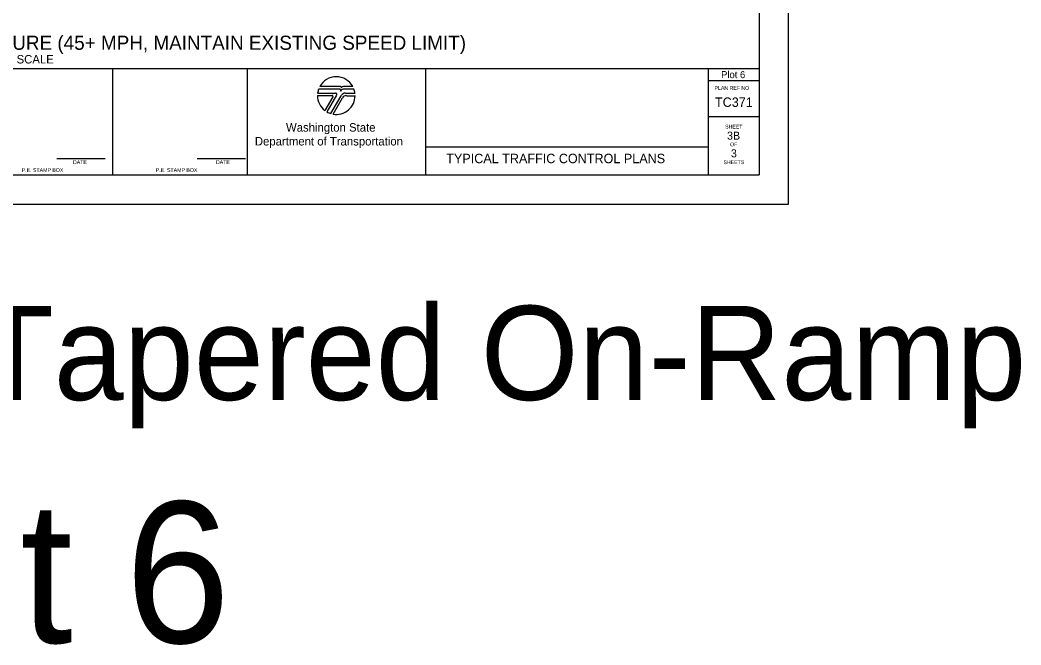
# Model space of a CAD drawing. Extents: x 99958 to 100136, y 99935 to 100013.
# Drawn here: x 100107.9 to 100118.53, y 99995.01 to 100001.64 of the extents above; entities that cross this region are included whole.
import ezdxf

# ---------------------------------------------------------------- set-up
doc = ezdxf.new("R2010")
doc.units = 0
for name, color, linetype in [('SH_DE_DetailHeading1Text', 7, 'Continuous'), ('SH_GI_PlotLimits', 7, 'Continuous'), ('SH_GI_SheetBorder', 7, 'Continuous'), ('SH_GI_SheetLocationText', 7, 'Continuous'), ('SH_GI_SheetTextInCells', 7, 'Continuous'), ('SH_GI_TitleBlockText', 7, 'Continuous'), ('SH_GI_WSDOTLogo', 7, 'Continuous')]:
    doc.layers.add(name, color=color, linetype=linetype)

msp = doc.modelspace()

# ---------------------------------------------------------------- linework, layer by layer
at = {"layer": 'SH_GI_PlotLimits'}
msp.add_lwpolyline([(100099.062, 99999.687), (100116.062, 99999.687), (100116.062, 100010.687), (100099.062, 100010.687)], close=True, dxfattribs=at)
at = {"layer": 'SH_GI_SheetBorder'}
for p, q in [((100115.75, 100010.375), (100115.75, 100000)), ((100100, 100001.126), (100115.75, 100001.126)), ((100108.883, 100000), (100108.883, 100001.126)), ((100110.309, 100001.126), (100110.309, 100000)), ((100112.205, 100001.126), (100112.205, 100000)), ((100115.208, 100001.126), (100115.208, 100000)), ((100115.208, 100001.001), (100115.75, 100001.001)), ((100115.208, 100000.618), (100115.75, 100000.618)), ((100112.205, 100000.295), (100115.208, 100000.295)), ((100108.29, 100000.173), (100108.802, 100000.173)), ((100109.78, 100000.173), (100110.291, 100000.173)), ((100100, 100000), (100115.75, 100000))]:
    msp.add_line(p, q, dxfattribs=at)
at = {"layer": 'SH_GI_WSDOTLogo'}
for p, q in [((100111.303, 100000.935), (100111.081, 100000.935)), ((100111.433, 100000.935), (100111.335, 100000.935)), ((100111.057, 100000.84), (100111.215, 100000.84)), ((100111.059, 100000.866), (100111.25, 100000.866)), ((100111.289, 100000.909), (100111.07, 100000.909)), ((100111.222, 100000.828), (100111.136, 100000.681)), ((100111.261, 100000.846), (100111.157, 100000.667)), ((100111.199, 100000.649), (100111.309, 100000.839)), ((100111.445, 100000.909), (100111.343, 100000.909)), ((100111.343, 100000.909), (100111.343, 100000.909)), ((100111.356, 100000.866), (100111.456, 100000.866)), ((100111.365, 100000.839), (100111.457, 100000.839)), ((100111.224, 100000.643), (100111.324, 100000.816))]:
    msp.add_line(p, q, dxfattribs=at)
for centre, radius, start, end in [((100111.257, 100000.84), 0.2, 28.4787, 151.532), ((100111.303, 100000.926), 0.00903, 329.8742, 90.0033), ((100111.335, 100000.907), 0.0287, 90.0072, 148.1676), ((100111.257, 100000.84), 0.2, 179.9986, 232.8433), ((100111.257, 100000.84), 0.2, 159.696, 172.5057), ((100111.215, 100000.832), 0.0082, 329.7436, 90), ((100111.257, 100000.84), 0.2, 260.5455, 359.8086), ((100111.25, 100000.853), 0.0131, 329.7683, 90), ((100111.289, 100000.895), 0.0148, 327.8418, 89.9985), ((100111.343, 100000.861), 0.0484, 89.9953, 147.8238), ((100111.356, 100000.812), 0.0542, 90, 149.9974), ((100111.365, 100000.792), 0.0476, 90, 150.0543), ((100111.257, 100000.84), 0.2, 7.4943, 20.2941), ((100111.257, 100000.84), 0.2, 239.7929, 253.0448)]:
    msp.add_arc(centre, radius, start, end, dxfattribs=at)

# ---------------------------------------------------------------- texts
at = {"layer": 'SH_DE_DetailHeading1Text'}
for s, height, p in [('4-LANE DIVIDED HIGHWAYS: SINGLE RIGHT LANE CLOSURE (45+ MPH, MAINTAIN EXISTING SPEED LIMIT)', 0.15, (100102.387, 100001.326)), ('NOT TO SCALE', 0.09, (100107.373, 100001.181))]:
    msp.add_text(s, height=height, rotation=360, dxfattribs=at).set_placement(p)
at = {"layer": 'SH_GI_SheetBorder'}
msp.add_text('PLAN REF NO', height=0.04003, dxfattribs=at).set_placement((100115.275, 100000.901))
at = {"layer": 'SH_GI_SheetLocationText'}
for s, height, p in [('Plot 6', 0.075, (100115.345, 100001.025)), ('Right Ramps: Tapered On-Ramp', 1, (100098.967, 99997.607)), ('Plot 6', 1.5, (100105.001, 99995.027))]:
    msp.add_text(s, height=height, dxfattribs=at).set_placement(p)
at = {"layer": 'SH_GI_SheetTextInCells'}
for s, height, p in [('Washington State', 0.09007, (100110.723, 100000.457)), ('SHEET', 0.04, (100115.388, 100000.49)), ('Department of Transportation', 0.09007, (100110.392, 100000.31)), ('OF', 0.04, (100115.441, 100000.301)), ('DATE', 0.04, (100108.46, 100000.114)), ('DATE', 0.04, (100109.979, 100000.114)), ('SHEETS', 0.04, (100115.37, 100000.112)), ('P.E. STAMP BOX', 0.04003, (100107.915, 100000.029)), ('P.E. STAMP BOX', 0.04003, (100109.339, 100000.029))]:
    msp.add_text(s, height=height, dxfattribs=at).set_placement(p)
at = {"layer": 'SH_GI_TitleBlockText'}
for s, height, p in [('TC371', 0.1, (100115.28, 100000.72)), ('3B', 0.085, (100115.408, 100000.372)), ('TYPICAL TRAFFIC CONTROL PLANS', 0.1, (100112.425, 100000.122)), ('3', 0.085, (100115.449, 100000.184))]:
    msp.add_text(s, height=height, dxfattribs=at).set_placement(p)

doc.saveas('drawing.dxf')
